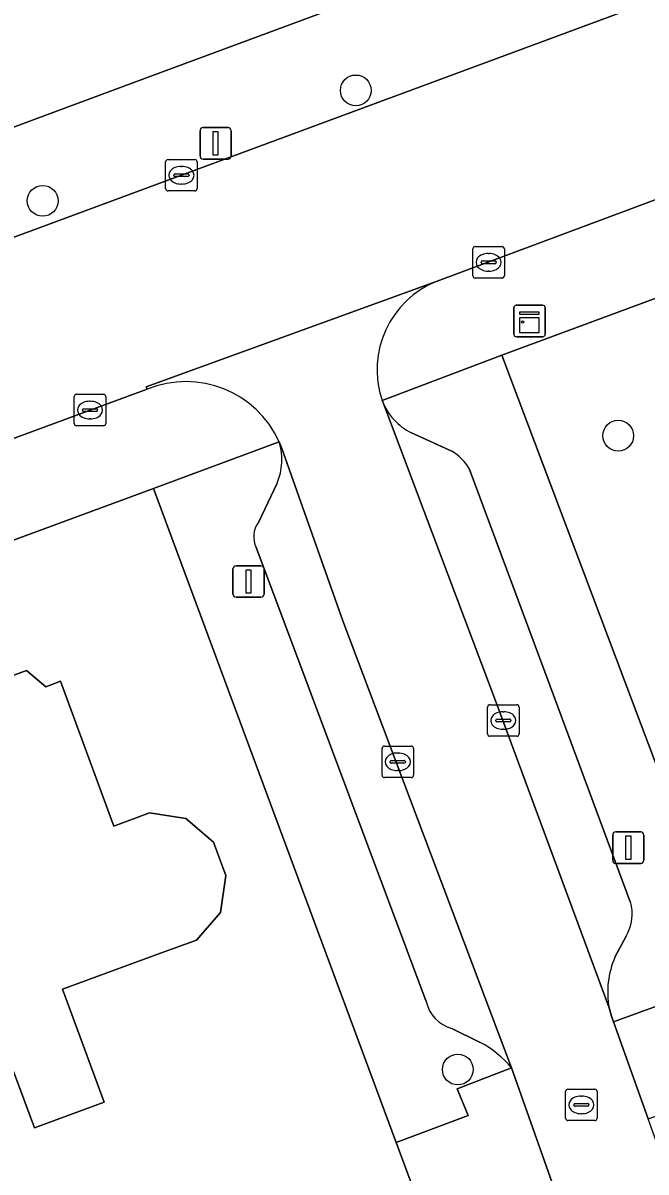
# Model space of a CAD drawing. Extents: x 161258 to 161838, y 380833 to 381727.
# Drawn here: x 161688.41 to 161708.22, y 381465.11 to 381501.62 of the extents above; entities that cross this region are included whole.
import ezdxf

# ---------------------------------------------------------------- set-up
doc = ezdxf.new("R2010")
doc.units = 0
for name, color, linetype in [('IMGEO_Boom', 7, 'Continuous'), ('IMGEO_Erf', 7, 'Continuous'), ('IMGEO_Kast', 7, 'Continuous'), ('IMGEO_Kolk', 7, 'Continuous'), ('IMGEO_Lichtmast', 7, 'Continuous'), ('IMGEO_Pand', 7, 'Continuous'), ('IMGEO_Parkeervlak_open', 7, 'Continuous'), ('IMGEO_Rijbaan_lokaal_open', 7, 'Continuous'), ('IMGEO_Rioolput', 7, 'Continuous'), ('IMGEO_Voetpad_open', 7, 'Continuous')]:
    doc.layers.add(name, color=color, linetype=linetype)

msp = doc.modelspace()

# ---------------------------------------------------------------- linework, layer by layer
at = {"layer": 'IMGEO_Boom'}
for centre in [(161698.997, 381499.478), (161689.042, 381495.969), (161707.338, 381488.507), (161702.24, 381468.367)]:
    msp.add_circle(centre, 0.489, dxfattribs=at)
at = {"layer": 'IMGEO_Erf'}
for points in [[(161686.389, 381502.096), (161684.123, 381501.254), (161683.416, 381501.839), (161680.846, 381500.847), (161678.65, 381500), (161678.535, 381499.223), (161675.66, 381498.173), (161673.357, 381497.332), (161672.736, 381497.852), (161670.084, 381496.883), (161664.137, 381494.711), (161657.945, 381492.45), (161652.072, 381490.305), (161645.926, 381488.06), (161639.84, 381485.837), (161641.589, 381481.048), (161692.684, 381500), (161704.512, 381504.387)], [(161733.594, 381502.147), (161727.792, 381500), (161721.654, 381497.729), (161703.642, 381491.064), (161711.187, 381471.057), (161712.129, 381468.494), (161712.412, 381467.723), (161717.016, 381469.415), (161715.9, 381472.459), (161721.898, 381474.657), (161722.125, 381474.039), (161725.219, 381475.174), (161726.108, 381472.747), (161726.174, 381472.774), (161725.214, 381475.391), (161728.371, 381476.549), (161734.167, 381478.674), (161735.127, 381476.056), (161735.459, 381476.18), (161742.758, 381473.134)], [(161650.576, 381442.391), (161665.897, 381448.031), (161665.866, 381448.114), (161663.067, 381447.101), (161662.84, 381447.729), (161661.976, 381450.118), (161664.775, 381451.131), (161665.341, 381449.566), (161680.052, 381455.096), (161679.094, 381457.641), (161682.243, 381458.826), (161683.201, 381456.28), (161687.935, 381458.06), (161687.033, 381460.457), (161690.542, 381461.777), (161690.266, 381462.521), (161695.576, 381464.518), (161696.757, 381461.377), (161701.371, 381463.111), (161701.306, 381463.287), (161700.279, 381466.054), (161692.567, 381486.83), (161622.485, 381460.994)], [(161686.733, 381480.387), (161688.528, 381481.047), (161689.146, 381480.532), (161689.611, 381480.703), (161691.302, 381476.105), (161692.439, 381476.523), (161693.593, 381476.342), (161694.477, 381475.59), (161694.867, 381474.529), (161694.694, 381473.362), (161693.927, 381472.48), (161692.787, 381472.069), (161689.671, 381470.923), (161690.993, 381467.328), (161688.783, 381466.515), (161688.108, 381468.334)]]:
    msp.add_lwpolyline(points, dxfattribs=at)
at = {"layer": 'IMGEO_Kast'}
for p, q in [((161704.019, 381491.726), (161704.019, 381492.567)), ((161704.019, 381492.567), (161704.019, 381491.726)), ((161704.094, 381492.651), (161704.935, 381492.651)), ((161704.935, 381492.651), (161704.094, 381492.651)), ((161705.019, 381492.576), (161705.019, 381491.735)), ((161705.019, 381491.735), (161705.019, 381492.576)), ((161704.944, 381491.651), (161704.103, 381491.651)), ((161704.103, 381491.651), (161704.944, 381491.651))]:
    msp.add_line(p, q, dxfattribs=at)
for points in [[(161704.214, 381492.441), (161704.814, 381492.441), (161704.814, 381492.356), (161704.214, 381492.356), (161704.214, 381492.441)], [(161704.214, 381492.266), (161704.814, 381492.266), (161704.814, 381491.777), (161704.214, 381491.777), (161704.214, 381492.266)]]:
    msp.add_lwpolyline(points, dxfattribs=at)
msp.add_circle((161704.298, 381492.115), 0.0377, dxfattribs=at)
for centre, start, end in [((161704.097, 381492.573), 92.4484, 184.2845), ((161704.097, 381492.573), 92.4484, 184.2845), ((161704.941, 381492.573), 2.4484, 94.2845), ((161704.941, 381492.573), 2.4484, 94.2845), ((161704.097, 381491.729), 182.4484, 274.2845), ((161704.097, 381491.729), 182.4484, 274.2845), ((161704.941, 381491.729), 272.4484, 4.2845), ((161704.941, 381491.729), 272.4484, 4.2845)]:
    msp.add_arc(centre, 0.0779, start, end, dxfattribs=at)
at = {"layer": 'IMGEO_Kolk'}
for p, q in [((161692.951, 381496.356), (161692.951, 381497.208)), ((161693.026, 381497.282), (161693.878, 381497.282)), ((161693.952, 381497.208), (161693.952, 381496.356)), ((161693.21, 381496.776), (161693.21, 381496.788)), ((161693.253, 381496.825), (161693.651, 381496.825)), ((161693.439, 381497.062), (161693.464, 381497.062)), ((161693.694, 381496.788), (161693.694, 381496.776)), ((161693.648, 381496.739), (161693.25, 381496.739)), ((161693.462, 381496.502), (161693.437, 381496.502)), ((161693.878, 381496.282), (161693.026, 381496.282)), ((161702.718, 381493.589), (161702.718, 381494.441)), ((161702.793, 381494.515), (161703.645, 381494.515)), ((161703.206, 381494.295), (161703.231, 381494.295)), ((161703.719, 381494.441), (161703.719, 381493.589)), ((161702.977, 381494.009), (161702.977, 381494.021)), ((161703.415, 381493.972), (161703.017, 381493.972)), ((161703.02, 381494.058), (161703.418, 381494.058)), ((161703.461, 381494.021), (161703.461, 381494.009)), ((161703.645, 381493.515), (161702.793, 381493.515)), ((161703.229, 381493.735), (161703.204, 381493.735)), ((161690.046, 381488.895), (161690.046, 381489.747)), ((161690.121, 381489.821), (161690.973, 381489.821)), ((161690.534, 381489.601), (161690.559, 381489.601)), ((161691.047, 381489.747), (161691.047, 381488.895)), ((161690.305, 381489.315), (161690.305, 381489.327)), ((161690.743, 381489.278), (161690.345, 381489.278)), ((161690.348, 381489.364), (161690.746, 381489.364)), ((161690.789, 381489.327), (161690.789, 381489.315)), ((161690.973, 381488.821), (161690.121, 381488.821)), ((161690.557, 381489.041), (161690.532, 381489.041)), ((161703.185, 381479.031), (161703.185, 381479.883)), ((161703.26, 381479.957), (161704.112, 381479.957)), ((161703.673, 381479.737), (161703.698, 381479.737)), ((161704.186, 381479.883), (161704.186, 381479.031)), ((161703.444, 381479.451), (161703.444, 381479.463)), ((161703.882, 381479.414), (161703.484, 381479.414)), ((161703.487, 381479.5), (161703.885, 381479.5)), ((161703.928, 381479.463), (161703.928, 381479.451)), ((161704.112, 381478.957), (161703.26, 381478.957)), ((161703.696, 381479.177), (161703.671, 381479.177)), ((161699.831, 381477.718), (161699.831, 381478.57)), ((161699.906, 381478.644), (161700.758, 381478.644)), ((161700.832, 381478.57), (161700.832, 381477.718)), ((161700.133, 381478.187), (161700.531, 381478.187)), ((161700.319, 381478.424), (161700.344, 381478.424)), ((161700.09, 381478.138), (161700.09, 381478.15)), ((161700.528, 381478.101), (161700.13, 381478.101)), ((161700.342, 381477.864), (161700.317, 381477.864)), ((161700.574, 381478.15), (161700.574, 381478.138)), ((161700.758, 381477.644), (161699.906, 381477.644))]:
    msp.add_line(p, q, dxfattribs=at)
for points in [[(161692.951, 381496.356), (161692.951, 381497.208)], [(161693.026, 381497.282), (161693.878, 381497.282)], [(161693.952, 381497.208), (161693.952, 381496.356)], [(161693.878, 381496.282), (161693.026, 381496.282)], [(161702.718, 381493.589), (161702.718, 381494.441)], [(161702.793, 381494.515), (161703.645, 381494.515)], [(161703.719, 381494.441), (161703.719, 381493.589)], [(161703.645, 381493.515), (161702.793, 381493.515)], [(161690.046, 381488.895), (161690.046, 381489.747)], [(161690.121, 381489.821), (161690.973, 381489.821)], [(161691.047, 381489.747), (161691.047, 381488.895)], [(161690.973, 381488.821), (161690.121, 381488.821)], [(161703.185, 381479.031), (161703.185, 381479.883)], [(161703.26, 381479.957), (161704.112, 381479.957)], [(161704.186, 381479.883), (161704.186, 381479.031)], [(161704.112, 381478.957), (161703.26, 381478.957)], [(161699.831, 381477.718), (161699.831, 381478.57)], [(161699.906, 381478.644), (161700.758, 381478.644)], [(161700.832, 381478.57), (161700.832, 381477.718)], [(161700.758, 381477.644), (161699.906, 381477.644)]]:
    msp.add_lwpolyline(points, dxfattribs=at)
for centre, radius, start, end in [((161693.028, 381497.206), 0.0765, 91.552, 178.448), ((161693.028, 381497.206), 0.0765, 91.552, 178.448), ((161693.876, 381497.206), 0.0765, 1.552, 88.448), ((161693.876, 381497.206), 0.0765, 1.552, 88.448), ((161693.25, 381496.785), 0.0403, 85.8775, 175.7526), ((161693.655, 381496.787), 0.0386, 1.7309, 96.639), ((161693.247, 381496.775), 0.0366, 178.938, 274.7102), ((161693.651, 381496.782), 0.043, 264.8664, 352.4533), ((161693.028, 381496.358), 0.0765, 181.552, 268.448), ((161693.028, 381496.358), 0.0765, 181.552, 268.448), ((161693.876, 381496.358), 0.0765, 271.552, 358.448), ((161693.876, 381496.358), 0.0765, 271.552, 358.448), ((161702.795, 381494.439), 0.0765, 91.552, 178.448), ((161702.795, 381494.439), 0.0765, 91.552, 178.448), ((161703.643, 381494.439), 0.0765, 1.552, 88.448), ((161703.643, 381494.439), 0.0765, 1.552, 88.448), ((161703.017, 381494.018), 0.0403, 85.8775, 175.7526), ((161703.014, 381494.008), 0.0366, 178.938, 274.7102), ((161703.418, 381494.015), 0.043, 264.8664, 352.4533), ((161703.422, 381494.02), 0.0386, 1.7309, 96.639), ((161702.795, 381493.591), 0.0765, 181.552, 268.448), ((161702.795, 381493.591), 0.0765, 181.552, 268.448), ((161703.643, 381493.591), 0.0765, 271.552, 358.448), ((161703.643, 381493.591), 0.0765, 271.552, 358.448), ((161690.123, 381489.745), 0.0765, 91.552, 178.448), ((161690.123, 381489.745), 0.0765, 91.552, 178.448), ((161690.971, 381489.745), 0.0765, 1.552, 88.448), ((161690.971, 381489.745), 0.0765, 1.552, 88.448), ((161690.345, 381489.324), 0.0403, 85.8775, 175.7526), ((161690.342, 381489.314), 0.0366, 178.938, 274.7102), ((161690.746, 381489.321), 0.043, 264.8664, 352.4533), ((161690.75, 381489.326), 0.0386, 1.7309, 96.639), ((161690.123, 381488.897), 0.0765, 181.552, 268.448), ((161690.123, 381488.897), 0.0765, 181.552, 268.448), ((161690.971, 381488.897), 0.0765, 271.552, 358.448), ((161690.971, 381488.897), 0.0765, 271.552, 358.448), ((161703.262, 381479.881), 0.0765, 91.552, 178.448), ((161703.262, 381479.881), 0.0765, 91.552, 178.448), ((161704.11, 381479.881), 0.0765, 1.552, 88.448), ((161704.11, 381479.881), 0.0765, 1.552, 88.448), ((161703.484, 381479.46), 0.0403, 85.8775, 175.7526), ((161703.481, 381479.45), 0.0366, 178.938, 274.7102), ((161703.885, 381479.457), 0.043, 264.8664, 352.4533), ((161703.889, 381479.462), 0.0386, 1.7309, 96.639), ((161703.262, 381479.033), 0.0765, 181.552, 268.448), ((161703.262, 381479.033), 0.0765, 181.552, 268.448), ((161704.11, 381479.033), 0.0765, 271.552, 358.448), ((161704.11, 381479.033), 0.0765, 271.552, 358.448), ((161699.908, 381478.568), 0.0765, 91.552, 178.448), ((161699.908, 381478.568), 0.0765, 91.552, 178.448), ((161700.756, 381478.568), 0.0765, 1.552, 88.448), ((161700.756, 381478.568), 0.0765, 1.552, 88.448), ((161700.13, 381478.147), 0.0403, 85.8775, 175.7526), ((161700.535, 381478.149), 0.0386, 1.7309, 96.639), ((161700.127, 381478.137), 0.0366, 178.938, 274.7102), ((161700.531, 381478.144), 0.043, 264.8664, 352.4533), ((161699.908, 381477.72), 0.0765, 181.552, 268.448), ((161699.908, 381477.72), 0.0765, 181.552, 268.448), ((161700.756, 381477.72), 0.0765, 271.552, 358.448), ((161700.756, 381477.72), 0.0765, 271.552, 358.448)]:
    msp.add_arc(centre, radius, start, end, dxfattribs=at)
for centre, major_axis, ratio, start_param, end_param in [((161693.438, 381496.782), (-0.387, 0.002), 0.722429, 4.712389, 7.853982), ((161693.463, 381496.782), (-0.39, 0.002), 0.717154, 1.570796, 4.712389), ((161703.205, 381494.015), (-0.387, 0.002), 0.722429, 4.712389, 7.853982), ((161703.23, 381494.015), (-0.39, 0.002), 0.717154, 1.570796, 4.712389), ((161690.533, 381489.321), (-0.387, 0.002), 0.722429, 4.712389, 7.853982), ((161690.558, 381489.321), (-0.39, 0.002), 0.717154, 1.570796, 4.712389), ((161703.672, 381479.457), (-0.387, 0.002), 0.722429, 4.712389, 7.853982), ((161703.697, 381479.457), (-0.39, 0.002), 0.717154, 1.570796, 4.712389), ((161700.318, 381478.144), (-0.387, 0.002), 0.722429, 4.712389, 7.853982), ((161700.343, 381478.144), (-0.39, 0.002), 0.717154, 1.570796, 4.712389)]:
    msp.add_ellipse(centre, major_axis=major_axis, ratio=ratio, start_param=start_param, end_param=end_param, dxfattribs=at)
at = {"layer": 'IMGEO_Lichtmast'}
for p, q in [((161694.144, 381498.298), (161694.934, 381498.298)), ((161694.934, 381498.298), (161694.144, 381498.298)), ((161694.044, 381497.398), (161694.044, 381498.198)), ((161694.044, 381498.198), (161694.044, 381497.398)), ((161695.034, 381498.198), (161695.034, 381497.398)), ((161695.034, 381497.398), (161695.034, 381498.198)), ((161694.934, 381497.298), (161694.144, 381497.298)), ((161694.144, 381497.298), (161694.934, 381497.298)), ((161695.191, 381484.374), (161695.981, 381484.374)), ((161695.981, 381484.374), (161695.191, 381484.374)), ((161695.091, 381483.474), (161695.091, 381484.274)), ((161695.091, 381484.274), (161695.091, 381483.474)), ((161696.081, 381484.274), (161696.081, 381483.474)), ((161696.081, 381483.474), (161696.081, 381484.274)), ((161695.981, 381483.374), (161695.191, 381483.374)), ((161695.191, 381483.374), (161695.981, 381483.374)), ((161707.165, 381475.018), (161707.165, 381475.818)), ((161707.165, 381475.818), (161707.165, 381475.018)), ((161707.265, 381475.918), (161708.055, 381475.918)), ((161708.055, 381475.918), (161707.265, 381475.918)), ((161708.155, 381475.818), (161708.155, 381475.018)), ((161708.155, 381475.018), (161708.155, 381475.818)), ((161708.055, 381474.918), (161707.265, 381474.918)), ((161707.265, 381474.918), (161708.055, 381474.918))]:
    msp.add_line(p, q, dxfattribs=at)
for points in [[(161694.464, 381498.173), (161694.614, 381498.173), (161694.614, 381497.423), (161694.464, 381497.423), (161694.464, 381498.173)], [(161695.511, 381484.249), (161695.661, 381484.249), (161695.661, 381483.499), (161695.511, 381483.499), (161695.511, 381484.249)], [(161707.585, 381475.793), (161707.735, 381475.793), (161707.735, 381475.043), (161707.585, 381475.043), (161707.585, 381475.793)]]:
    msp.add_lwpolyline(points, dxfattribs=at)
for centre, start, end in [((161694.144, 381498.198), 90, 180), ((161694.144, 381498.198), 90, 180), ((161694.934, 381498.198), 0, 90), ((161694.934, 381498.198), 360, 90), ((161694.144, 381497.398), 180, 270), ((161694.144, 381497.398), 180, 270), ((161694.934, 381497.398), 270, 0), ((161694.934, 381497.398), 270, 0), ((161695.191, 381484.274), 90, 180), ((161695.191, 381484.274), 90, 180), ((161695.981, 381484.274), 0, 90), ((161695.981, 381484.274), 360, 90), ((161695.191, 381483.474), 180, 270), ((161695.191, 381483.474), 180, 270), ((161695.981, 381483.474), 270, 0), ((161695.981, 381483.474), 270, 0), ((161707.265, 381475.818), 90, 180), ((161707.265, 381475.818), 90, 180), ((161708.055, 381475.818), 0, 90), ((161708.055, 381475.818), 360, 90), ((161707.265, 381475.018), 180, 270), ((161707.265, 381475.018), 180, 270), ((161708.055, 381475.018), 270, 0), ((161708.055, 381475.018), 270, 0)]:
    msp.add_arc(centre, 0.1, start, end, dxfattribs=at)
at = {"layer": 'IMGEO_Pand'}
msp.add_lwpolyline([(161694.477, 381475.59), (161693.593, 381476.342), (161692.439, 381476.523), (161691.302, 381476.105), (161689.611, 381480.703), (161689.146, 381480.532), (161688.528, 381481.047), (161686.733, 381480.387), (161686.591, 381479.563), (161684.26, 381478.705), (161688.108, 381468.334), (161688.783, 381466.515), (161690.993, 381467.328), (161689.671, 381470.923), (161692.787, 381472.069), (161693.927, 381472.48), (161694.694, 381473.362), (161694.867, 381474.529)], close=True, dxfattribs=at)
at = {"layer": 'IMGEO_Parkeervlak_open'}
for points in [[(161699.837, 381489.622), (161699.844, 381489.601), (161699.851, 381489.581), (161703.495, 381479.945), (161707.048, 381470.326)], [(161702.067, 381488.007), (161700.766, 381488.596)], [(161698.582, 381482.625), (161696.636, 381488.131), (161696.56, 381488.313)], [(161705.171, 381480.548), (161702.6, 381487.464)], [(161696.492, 381486.995), (161695.898, 381485.753)], [(161695.833, 381484.952), (161696.964, 381481.938), (161701.238, 381470.525)], [(161703.946, 381468.421), (161698.582, 381482.625)], [(161707.724, 381473.701), (161705.171, 381480.548)], [(161707.235, 381471.939), (161707.593, 381472.61)], [(161702.047, 381469.672), (161702.934, 381469.237)]]:
    msp.add_lwpolyline(points, dxfattribs=at)
for centre, radius, start, end in [((161701.603, 381490.288), 1.888, 200.6539, 243.6652), ((161694.752, 381487.746), 1.895, 336.6717, 17.4214), ((161701.13, 381486.554), 1.729, 31.7531, 57.1819), ((161696.511, 381485.3), 0.762, 143.5303, 207.1911), ((161706.439, 381473.302), 1.346, 329.0541, 17.2521), ((161709.827, 381470.821), 2.823, 156.6734, 190.1007), ((161702.336, 381470.757), 1.122, 191.9033, 255.0637), ((161701.5, 381466.423), 3.158, 39.2413, 62.9985)]:
    msp.add_arc(centre, radius, start, end, dxfattribs=at)
at = {"layer": 'IMGEO_Rijbaan_lokaal_open'}
for points in [[(161725.523, 381508.66), (161693.452, 381496.782), (161671.265, 381488.572), (161658.225, 381483.74), (161660.386, 381478.179), (161666.398, 381480.402), (161670.065, 381481.78), (161673.091, 381482.875), (161690.547, 381489.321), (161692.364, 381489.984), (161692.335, 381490.062), (161701.588, 381493.419), (161724.209, 381501.861)], [(161701.588, 381493.419), (161692.335, 381490.062), (161692.364, 381489.984)], [(161696.56, 381488.313), (161696.636, 381488.131), (161698.582, 381482.625), (161703.946, 381468.421), (161705.542, 381463.901), (161705.655, 381463.593), (161708.698, 381455.271), (161710.194, 381451.196), (161713.482, 381452.388), (161712.064, 381456.269), (161708.399, 381466.5), (161708.292, 381466.799), (161707.19, 381469.886), (161707.125, 381470.068), (161707.048, 381470.326), (161703.495, 381479.945), (161699.851, 381489.581)], [(161699.851, 381489.581), (161699.844, 381489.601), (161699.837, 381489.622)]]:
    msp.add_lwpolyline(points, dxfattribs=at)
for centre, radius, start, end in [((161702.698, 381490.605), 3.025, 111.5268, 198.9593), ((161693.596, 381486.973), 3.253, 24.3235, 112.248)]:
    msp.add_arc(centre, radius, start, end, dxfattribs=at)
at = {"layer": 'IMGEO_Rioolput'}
for p, q in [((161705.667, 381466.818), (161705.667, 381467.67)), ((161705.742, 381467.744), (161706.594, 381467.744)), ((161706.668, 381467.67), (161706.668, 381466.818)), ((161705.926, 381467.238), (161705.926, 381467.25)), ((161705.969, 381467.287), (161706.367, 381467.287)), ((161706.155, 381467.524), (161706.18, 381467.524)), ((161706.41, 381467.25), (161706.41, 381467.238)), ((161706.364, 381467.201), (161705.966, 381467.201)), ((161706.178, 381466.964), (161706.153, 381466.964)), ((161706.594, 381466.744), (161705.742, 381466.744))]:
    msp.add_line(p, q, dxfattribs=at)
for points in [[(161705.667, 381466.818), (161705.667, 381467.67)], [(161705.742, 381467.744), (161706.594, 381467.744)], [(161706.668, 381467.67), (161706.668, 381466.818)], [(161706.594, 381466.744), (161705.742, 381466.744)]]:
    msp.add_lwpolyline(points, dxfattribs=at)
for centre, radius, start, end in [((161705.744, 381467.668), 0.0765, 91.552, 178.448), ((161705.744, 381467.668), 0.0765, 91.552, 178.448), ((161706.592, 381467.668), 0.0765, 1.552, 88.448), ((161706.592, 381467.668), 0.0765, 1.552, 88.448), ((161705.966, 381467.247), 0.0403, 85.8775, 175.7526), ((161705.963, 381467.237), 0.0366, 178.938, 274.7102), ((161706.367, 381467.244), 0.043, 264.8664, 352.4533), ((161706.371, 381467.249), 0.0386, 1.7309, 96.639), ((161705.744, 381466.82), 0.0765, 181.552, 268.448), ((161705.744, 381466.82), 0.0765, 181.552, 268.448), ((161706.592, 381466.82), 0.0765, 271.552, 358.448), ((161706.592, 381466.82), 0.0765, 271.552, 358.448)]:
    msp.add_arc(centre, radius, start, end, dxfattribs=at)
for centre, major_axis, ratio, start_param, end_param in [((161706.154, 381467.244), (-0.387, 0.002), 0.722429, 4.712389, 7.853982), ((161706.179, 381467.244), (-0.39, 0.002), 0.717154, 1.570796, 4.712389)]:
    msp.add_ellipse(centre, major_axis=major_axis, ratio=ratio, start_param=start_param, end_param=end_param, dxfattribs=at)
at = {"layer": 'IMGEO_Voetpad_open'}
for points in [[(161728.107, 381512.517), (161727.319, 381512.433), (161720.005, 381509.784), (161717.412, 381509.172), (161705.469, 381504.742), (161704.512, 381504.387), (161692.684, 381500), (161641.589, 381481.048), (161639.66, 381480.333), (161615.03, 381471.197), (161614.726, 381471.084), (161615.861, 381468.083), (161616.105, 381468.173), (161623.814, 381471.02), (161647.71, 381479.843), (161654.992, 381482.542), (161658.225, 381483.74), (161671.265, 381488.572), (161693.452, 381496.782), (161725.523, 381508.66)], [(161729.353, 381503.742), (161729.019, 381503.62), (161724.209, 381501.861), (161701.588, 381493.419)], [(161699.837, 381489.622), (161703.642, 381491.064), (161721.654, 381497.729), (161727.792, 381500), (161733.594, 381502.147)], [(161703.642, 381491.064), (161699.837, 381489.622)], [(161707.048, 381470.326), (161707.125, 381470.068), (161707.19, 381469.886), (161708.943, 381470.523), (161709.031, 381470.257), (161711.187, 381471.057), (161703.642, 381491.064)], [(161692.364, 381489.984), (161690.547, 381489.321), (161673.091, 381482.875), (161670.065, 381481.78), (161666.398, 381480.402), (161660.386, 381478.179), (161657.089, 381476.959), (161649.734, 381474.239), (161625.703, 381465.347), (161619.919, 381463.183)], [(161700.766, 381488.596), (161702.067, 381488.007)], [(161692.567, 381486.83), (161696.56, 381488.313)], [(161696.56, 381488.313), (161692.567, 381486.83), (161700.279, 381466.054), (161702.57, 381466.902), (161702.217, 381467.754), (161703.946, 381468.421)], [(161702.6, 381487.464), (161705.171, 381480.548), (161707.724, 381473.701)], [(161695.898, 381485.753), (161696.492, 381486.995)], [(161618.312, 381459.03), (161622.485, 381460.994), (161692.567, 381486.83)], [(161696.964, 381481.938), (161695.833, 381484.952)], [(161701.238, 381470.525), (161696.964, 381481.938)], [(161707.593, 381472.61), (161707.235, 381471.939)], [(161702.934, 381469.237), (161702.047, 381469.672)]]:
    msp.add_lwpolyline(points, dxfattribs=at)
for points in [[(161711.187, 381471.057), (161709.031, 381470.257), (161708.943, 381470.523), (161707.19, 381469.886), (161708.292, 381466.799), (161710.022, 381467.409), (161709.884, 381467.702), (161712.129, 381468.494)], [(161703.946, 381468.421), (161702.217, 381467.754), (161702.57, 381466.902), (161700.279, 381466.054), (161701.306, 381463.287), (161703.587, 381464.157), (161703.863, 381463.318), (161705.542, 381463.901)]]:
    msp.add_lwpolyline(points, close=True, dxfattribs=at)
for centre, radius, start, end in [((161702.698, 381490.605), 3.025, 111.5268, 198.9593), ((161693.596, 381486.973), 3.253, 24.3235, 112.248), ((161701.603, 381490.288), 1.888, 200.6539, 243.6652), ((161694.752, 381487.746), 1.895, 336.6717, 17.4214), ((161701.13, 381486.554), 1.729, 31.7531, 57.1819), ((161696.511, 381485.3), 0.762, 143.5303, 207.1911), ((161706.439, 381473.302), 1.346, 329.0541, 17.2521), ((161709.827, 381470.821), 2.823, 156.6734, 190.1007), ((161702.336, 381470.757), 1.122, 191.9033, 255.0637), ((161701.5, 381466.423), 3.158, 39.2413, 62.9985)]:
    msp.add_arc(centre, radius, start, end, dxfattribs=at)

doc.saveas('drawing.dxf')
